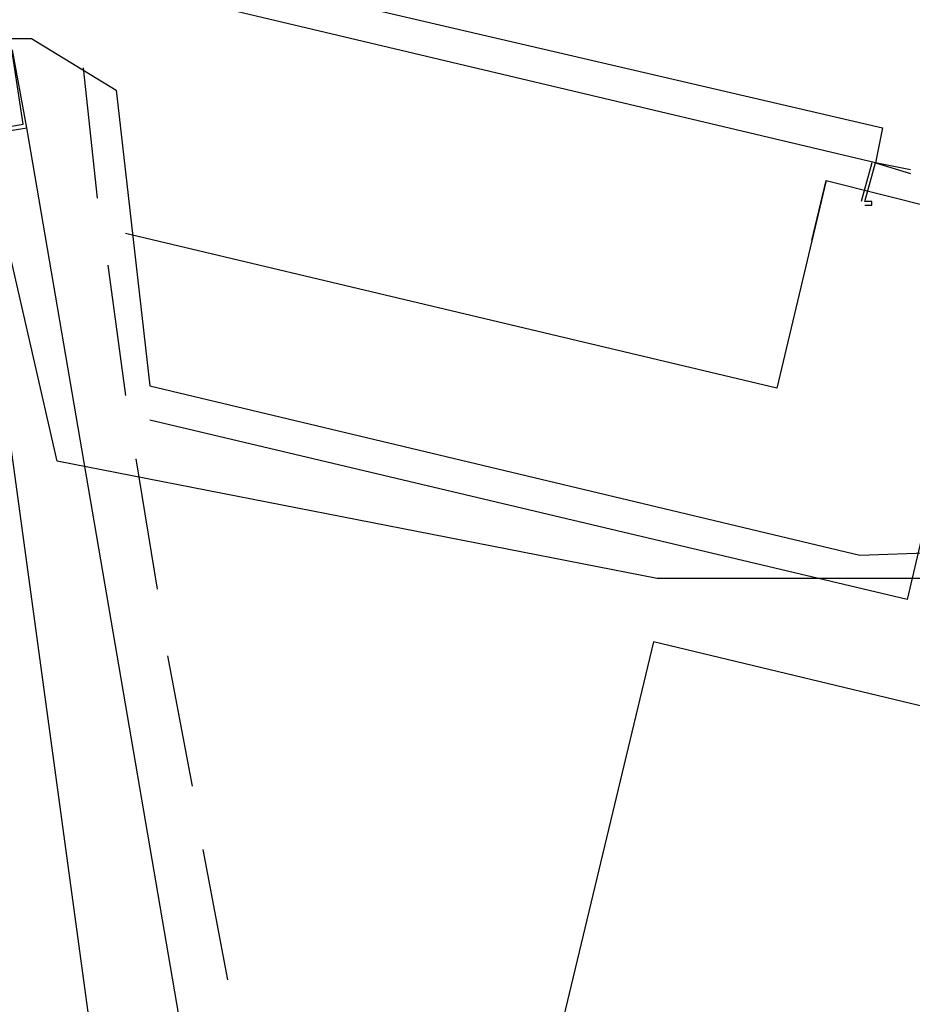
# Model space of a CAD drawing. Header units: feet. Extents: x -79 to 198, y -22 to 181.
# Tile 347 of 656: x 14.39 to 17.77, y 51.63 to 55.36. Entities that reach past the tile are written whole.
import ezdxf

# ---------------------------------------------------------------- set-up
doc = ezdxf.new("R2010")
doc.units = ezdxf.units.FT
for name, color, linetype in [('A-AREA-COMUN', 252, 'CONTINUOUS'), ('A-AREA-UNIDAD', 30, 'CONTINUOUS'), ('A-LINEA', 7, 'CONTINUOUS')]:
    doc.layers.add(name, color=color, linetype=linetype)

msp = doc.modelspace()

# ---------------------------------------------------------------- linework, layer by layer
at = {"layer": 'A-AREA-COMUN'}
msp.add_lwpolyline([(13.872, 55.2889), (14.432, 55.2889), (14.752, 55.0933), (14.88, 53.9733), (17.568, 53.3333), (18.64, 53.3689), (26.4, 51.52), (26.56, 50.5244), (27.36, 50.5244), (27.76, 50.2933), (27.92, 50.9333), (28.928, 50.9333), (58.208, 43.9644)], dxfattribs=at)
at = {"layer": 'A-AREA-UNIDAD'}
msp.add_lwpolyline([(58.08, 43.68), (28.96, 50.6133), (28.64, 49.8844), (26.592, 49.8133), (26.432, 50.1689), (25.68, 50.24), (25.76, 51.36), (17.888, 53.2444), (16.8, 53.2444), (14.528, 53.6889), (14.272, 54.8089)], dxfattribs=at)
at = {"layer": 'A-LINEA'}
for p, q in [((13.4295, 60.4861), (15.0699, 48.4987)), ((13.4295, 60.4861), (15.0699, 48.4987)), ((14.6267, 55.1778), (14.68, 54.6844)), ((14.6267, 55.1778), (14.68, 54.6844)), ((15.04, 51.2978), (14.4133, 54.9511)), ((15.04, 51.2978), (14.4133, 54.9511)), ((17.6133, 54.8178), (17.5733, 54.6711)), ((17.44, 54.7511), (17.2533, 53.9644)), ((17.3867, 54.5244), (17.44, 54.7511)), ((17.44, 54.7511), (18.08, 54.5911)), ((17.5867, 54.6711), (17.5867, 54.6711)), ((18.08, 54.5911), (17.7467, 53.1644)), ((17.2533, 53.9644), (14.7867, 54.5511)), ((14.72, 54.4311), (14.7867, 53.9378)), ((14.72, 54.4311), (14.7867, 53.9378)), ((17.7467, 53.1644), (14.88, 53.8444)), ((14.8267, 53.6978), (14.9067, 53.2044)), ((14.8267, 53.6978), (14.9067, 53.2044)), ((14.9467, 52.9511), (15.04, 52.4578)), ((14.9467, 52.9511), (15.04, 52.4578)), ((15.08, 52.2178), (15.1733, 51.7244)), ((15.08, 52.2178), (15.1733, 51.7244))]:
    msp.add_line(p, q, dxfattribs=at)
for points in [[(17.6267, 54.8178), (14.7067, 55.5111), (14.7333, 55.6311), (17.6533, 54.9511), (17.6267, 54.8178)], [(14.4133, 54.9511), (14.36, 55.2444), (13.7867, 55.1378), (13.84, 54.8578), (14.4133, 54.9511)], [(14.4133, 54.9511), (14.36, 55.2444), (13.7867, 55.1378), (13.84, 54.8578), (14.4133, 54.9511)], [(14.4, 54.9644), (14.36, 55.2311), (13.8, 55.1378), (13.8533, 54.8711), (14.4, 54.9644)], [(14.4, 54.9644), (14.36, 55.2311), (13.8, 55.1378), (13.8533, 54.8711), (14.4, 54.9644)], [(17.5867, 54.6578), (17.6133, 54.6578), (17.6133, 54.6711), (17.5867, 54.6711), (17.6267, 54.8178), (17.76, 54.7778)], [(17.76, 54.7911), (17.6267, 54.8178), (17.6267, 54.8178)], [(18.2667, 50.5911), (18.7333, 52.5378), (16.7867, 53.0044), (16.32, 51.0578)]]:
    msp.add_lwpolyline(points, dxfattribs=at)

doc.saveas('drawing.dxf')
